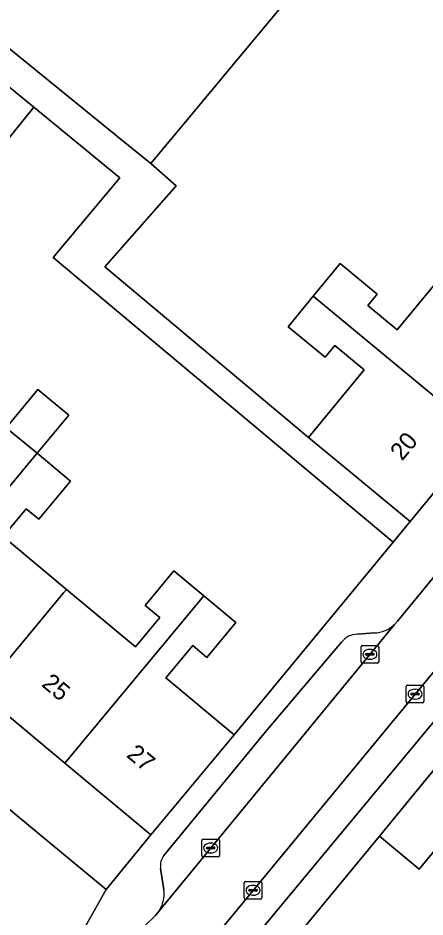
# Model space of a CAD drawing. Extents: x 158352 to 159489, y 383828 to 384603.
# Drawn here: x 159212.3 to 159235.5, y 384313 to 384364.1 of the extents above; entities that cross this region are included whole.
import ezdxf

# ---------------------------------------------------------------- set-up
doc = ezdxf.new("R2010")
doc.units = 0
for name, color, linetype in [('IMGEO_Erf', 7, 'Continuous'), ('IMGEO_Kolk', 7, 'Continuous'), ('IMGEO_Muur', 7, 'Continuous'), ('IMGEO_Pand', 7, 'Continuous'), ('IMGEO_Pand_nummerreeks', 7, 'Continuous'), ('IMGEO_Parkeervlak_open', 7, 'Continuous'), ('IMGEO_Rijbaan_lokaal_open', 7, 'Continuous'), ('IMGEO_Voetpad_open', 7, 'Continuous')]:
    doc.layers.add(name, color=color, linetype=linetype)

msp = doc.modelspace()

# ---------------------------------------------------------------- linework, layer by layer
at = {"layer": 'IMGEO_Erf'}
for points in [[(159241.03, 384381.292), (159239.289, 384381.706), (159203.885, 384390.122), (159186.225, 384383.162), (159218.59, 384356.876), (159219.854, 384355.849), (159227.893, 384365.508), (159233.066, 384371.723)], [(159205.347, 384329.715), (159200.54, 384333.716), (159195.735, 384337.715), (159190.835, 384341.792), (159188.196, 384338.601), (159217.307, 384314.529), (159219.858, 384317.639), (159214.96, 384321.715), (159210.153, 384325.715)]]:
    msp.add_lwpolyline(points, close=True, dxfattribs=at)
for points in [[(159227.893, 384365.508), (159219.854, 384355.849), (159221.301, 384354.57), (159217.227, 384349.962), (159228.835, 384340.264), (159232.012, 384344.111), (159230.334, 384345.496), (159229.776, 384344.82), (159227.674, 384346.555), (159229.107, 384348.291), (159230.642, 384350.149), (159232.75, 384348.408), (159232.221, 384347.767), (159233.889, 384346.39), (159236.859, 384349.986)], [(159211.623, 384340.814), (159213.427, 384342.982), (159215.176, 384341.527), (159213.372, 384339.359), (159215.271, 384337.778), (159213.469, 384335.612), (159212.757, 384336.204), (159211.437, 384334.618), (159215.055, 384331.607), (159218.978, 384328.343), (159220.364, 384330.009), (159219.537, 384330.697), (159221.171, 384332.661), (159222.883, 384331.237), (159224.703, 384329.722), (159223.053, 384327.739), (159222.243, 384328.413), (159220.708, 384326.568), (159224.596, 384323.333), (159233.653, 384334.301), (159214.295, 384350.492), (159218.097, 384355.038), (159213.197, 384359.046), (159210.819, 384356.14)], [(159284.227, 384311.151), (159275.2, 384318.708), (159272.79, 384320.768), (159271.462, 384321.903), (159266.508, 384315.848), (159263.432, 384318.364), (159258.558, 384322.358), (159256.472, 384319.876), (159252.275, 384323.402), (159254.359, 384325.884), (159245.592, 384333.061), (159232.882, 384317.566), (159235.145, 384315.697), (159238.029, 384319.188), (159240.223, 384317.376), (159241.884, 384316.004), (159242.513, 384315.484), (159239.709, 384312.09)]]:
    msp.add_lwpolyline(points, dxfattribs=at)
at = {"layer": 'IMGEO_Kolk'}
for p, q in [((159231.832, 384327.489), (159231.832, 384328.341)), ((159231.907, 384328.415), (159232.759, 384328.415)), ((159232.833, 384328.341), (159232.833, 384327.489)), ((159232.091, 384327.909), (159232.091, 384327.921)), ((159232.529, 384327.872), (159232.131, 384327.872)), ((159232.134, 384327.958), (159232.532, 384327.958)), ((159232.32, 384328.195), (159232.345, 384328.195)), ((159232.575, 384327.921), (159232.575, 384327.909)), ((159232.759, 384327.415), (159231.907, 384327.415)), ((159232.343, 384327.635), (159232.318, 384327.635)), ((159234.403, 384325.226), (159234.403, 384326.078)), ((159234.478, 384326.152), (159235.33, 384326.152)), ((159234.662, 384325.646), (159234.662, 384325.658)), ((159234.705, 384325.695), (159235.103, 384325.695)), ((159234.891, 384325.932), (159234.916, 384325.932)), ((159235.146, 384325.658), (159235.146, 384325.646)), ((159235.404, 384326.078), (159235.404, 384325.226)), ((159235.33, 384325.152), (159234.478, 384325.152)), ((159235.1, 384325.609), (159234.702, 384325.609)), ((159234.914, 384325.372), (159234.889, 384325.372)), ((159222.764, 384316.469), (159222.764, 384317.321)), ((159222.839, 384317.395), (159223.691, 384317.395)), ((159223.252, 384317.175), (159223.277, 384317.175)), ((159223.765, 384317.321), (159223.765, 384316.469)), ((159223.023, 384316.889), (159223.023, 384316.901)), ((159223.461, 384316.852), (159223.063, 384316.852)), ((159223.066, 384316.938), (159223.464, 384316.938)), ((159223.275, 384316.615), (159223.25, 384316.615)), ((159223.507, 384316.901), (159223.507, 384316.889)), ((159223.691, 384316.395), (159222.839, 384316.395)), ((159225.176, 384314.062), (159225.176, 384314.914)), ((159225.251, 384314.988), (159226.103, 384314.988)), ((159226.177, 384314.914), (159226.177, 384314.062)), ((159225.435, 384314.482), (159225.435, 384314.494)), ((159225.873, 384314.445), (159225.475, 384314.445)), ((159225.478, 384314.531), (159225.876, 384314.531)), ((159225.664, 384314.768), (159225.689, 384314.768)), ((159225.919, 384314.494), (159225.919, 384314.482)), ((159226.103, 384313.988), (159225.251, 384313.988)), ((159225.687, 384314.208), (159225.662, 384314.208))]:
    msp.add_line(p, q, dxfattribs=at)
for points in [[(159231.832, 384327.489), (159231.832, 384328.341)], [(159231.907, 384328.415), (159232.759, 384328.415)], [(159232.833, 384328.341), (159232.833, 384327.489)], [(159232.759, 384327.415), (159231.907, 384327.415)], [(159234.403, 384325.226), (159234.403, 384326.078)], [(159234.478, 384326.152), (159235.33, 384326.152)], [(159235.404, 384326.078), (159235.404, 384325.226)], [(159235.33, 384325.152), (159234.478, 384325.152)], [(159222.764, 384316.469), (159222.764, 384317.321)], [(159222.839, 384317.395), (159223.691, 384317.395)], [(159223.765, 384317.321), (159223.765, 384316.469)], [(159223.691, 384316.395), (159222.839, 384316.395)], [(159225.176, 384314.062), (159225.176, 384314.914)], [(159225.251, 384314.988), (159226.103, 384314.988)], [(159226.177, 384314.914), (159226.177, 384314.062)], [(159226.103, 384313.988), (159225.251, 384313.988)]]:
    msp.add_lwpolyline(points, dxfattribs=at)
for centre, radius, start, end in [((159231.909, 384328.339), 0.0765, 91.552, 178.448), ((159231.909, 384328.339), 0.0765, 91.552, 178.448), ((159232.757, 384328.339), 0.0765, 1.552, 88.448), ((159232.757, 384328.339), 0.0765, 1.552, 88.448), ((159232.131, 384327.918), 0.0403, 85.8775, 175.7526), ((159232.128, 384327.908), 0.0366, 178.938, 274.7102), ((159232.532, 384327.915), 0.043, 264.8664, 352.4533), ((159232.536, 384327.92), 0.0386, 1.7309, 96.639), ((159231.909, 384327.491), 0.0765, 181.552, 268.448), ((159231.909, 384327.491), 0.0765, 181.552, 268.448), ((159232.757, 384327.491), 0.0765, 271.552, 358.448), ((159232.757, 384327.491), 0.0765, 271.552, 358.448), ((159234.48, 384326.076), 0.0765, 91.552, 178.448), ((159234.48, 384326.076), 0.0765, 91.552, 178.448), ((159234.702, 384325.655), 0.0403, 85.8775, 175.7526), ((159234.699, 384325.645), 0.0366, 178.938, 274.7102), ((159235.103, 384325.652), 0.043, 264.8664, 352.4533), ((159235.107, 384325.657), 0.0386, 1.7309, 96.639), ((159235.328, 384326.076), 0.0765, 1.552, 88.448), ((159235.328, 384326.076), 0.0765, 1.552, 88.448), ((159234.48, 384325.228), 0.0765, 181.552, 268.448), ((159234.48, 384325.228), 0.0765, 181.552, 268.448), ((159235.328, 384325.228), 0.0765, 271.552, 358.448), ((159235.328, 384325.228), 0.0765, 271.552, 358.448), ((159222.841, 384317.319), 0.0765, 91.552, 178.448), ((159222.841, 384317.319), 0.0765, 91.552, 178.448), ((159223.689, 384317.319), 0.0765, 1.552, 88.448), ((159223.689, 384317.319), 0.0765, 1.552, 88.448), ((159222.841, 384316.471), 0.0765, 181.552, 268.448), ((159222.841, 384316.471), 0.0765, 181.552, 268.448), ((159223.063, 384316.898), 0.0403, 85.8775, 175.7526), ((159223.06, 384316.888), 0.0366, 178.938, 274.7102), ((159223.464, 384316.895), 0.043, 264.8664, 352.4533), ((159223.468, 384316.9), 0.0386, 1.7309, 96.639), ((159223.689, 384316.471), 0.0765, 271.552, 358.448), ((159223.689, 384316.471), 0.0765, 271.552, 358.448), ((159225.253, 384314.912), 0.0765, 91.552, 178.448), ((159225.253, 384314.912), 0.0765, 91.552, 178.448), ((159226.101, 384314.912), 0.0765, 1.552, 88.448), ((159226.101, 384314.912), 0.0765, 1.552, 88.448), ((159225.475, 384314.491), 0.0403, 85.8775, 175.7526), ((159225.472, 384314.481), 0.0366, 178.938, 274.7102), ((159225.876, 384314.488), 0.043, 264.8664, 352.4533), ((159225.88, 384314.493), 0.0386, 1.7309, 96.639), ((159225.253, 384314.064), 0.0765, 181.552, 268.448), ((159225.253, 384314.064), 0.0765, 181.552, 268.448), ((159226.101, 384314.064), 0.0765, 271.552, 358.448), ((159226.101, 384314.064), 0.0765, 271.552, 358.448)]:
    msp.add_arc(centre, radius, start, end, dxfattribs=at)
for centre, major_axis, ratio, start_param, end_param in [((159232.319, 384327.915), (-0.387, 0.002), 0.722429, 4.712389, 7.853982), ((159232.344, 384327.915), (-0.39, 0.002), 0.717154, 1.570796, 4.712389), ((159234.89, 384325.652), (-0.387, 0.002), 0.722429, 4.712389, 7.853982), ((159234.915, 384325.652), (-0.39, 0.002), 0.717154, 1.570796, 4.712389), ((159223.251, 384316.895), (-0.387, 0.002), 0.722429, 4.712389, 7.853982), ((159223.276, 384316.895), (-0.39, 0.002), 0.717154, 1.570796, 4.712389), ((159225.663, 384314.488), (-0.387, 0.002), 0.722429, 4.712389, 7.853982), ((159225.688, 384314.488), (-0.39, 0.002), 0.717154, 1.570796, 4.712389)]:
    msp.add_ellipse(centre, major_axis=major_axis, ratio=ratio, start_param=start_param, end_param=end_param, dxfattribs=at)
at = {"layer": 'IMGEO_Muur'}
for points in [[(159224.596, 384323.333), (159233.653, 384334.301)], [(159245.973, 384333.525), (159232.882, 384317.566)]]:
    msp.add_lwpolyline(points, dxfattribs=at)
at = {"layer": 'IMGEO_Pand'}
for points in [[(159213.197, 384359.046), (159208.352, 384363.009), (159205.975, 384360.104), (159210.819, 384356.14)], [(159242.653, 384345.2), (159236.978, 384349.887), (159236.859, 384349.986), (159233.889, 384346.39), (159232.221, 384347.767), (159232.75, 384348.408), (159230.642, 384350.149), (159229.107, 384348.291), (159229.2, 384348.214), (159238.677, 384340.386)], [(159238.677, 384340.386), (159229.2, 384348.214), (159229.107, 384348.291), (159227.674, 384346.555), (159229.776, 384344.82), (159230.334, 384345.496), (159232.012, 384344.111), (159228.835, 384340.264), (159230.772, 384338.665), (159234.627, 384335.481)], [(159211.623, 384340.814), (159213.372, 384339.359), (159215.176, 384341.527), (159213.427, 384342.982)], [(159205.41, 384339.566), (159205.275, 384339.405), (159200.54, 384333.716), (159205.347, 384329.715), (159213.267, 384339.233), (159213.372, 384339.359), (159211.623, 384340.814), (159209.798, 384338.621), (159210.469, 384338.063), (159209.138, 384336.464)], [(159215.055, 384331.607), (159211.437, 384334.618), (159212.757, 384336.204), (159213.469, 384335.612), (159215.271, 384337.778), (159213.372, 384339.359), (159213.267, 384339.233), (159205.347, 384329.715), (159210.153, 384325.715), (159214.89, 384331.409)], [(159222.883, 384331.237), (159221.171, 384332.661), (159219.537, 384330.697), (159220.364, 384330.009), (159218.978, 384328.343), (159215.055, 384331.607), (159214.89, 384331.409), (159210.153, 384325.715), (159214.96, 384321.715)], [(159222.883, 384331.237), (159214.96, 384321.715), (159219.858, 384317.639), (159224.596, 384323.333), (159220.708, 384326.568), (159222.243, 384328.413), (159223.053, 384327.739), (159224.703, 384329.722)], [(159240.223, 384317.376), (159238.029, 384319.188), (159235.145, 384315.697), (159232.882, 384317.566), (159227.6, 384311.171), (159232.057, 384307.489)]]:
    msp.add_lwpolyline(points, close=True, dxfattribs=at)
at = {"layer": 'IMGEO_Parkeervlak_open'}
for points in [[(159240.047, 384331.872), (159223.069, 384311.313)], [(159220.282, 384313.247), (159233.739, 384329.617)], [(159232.583, 384329.131), (159231.619, 384329.053)], [(159230.718, 384328.607), (159226.384, 384323.495), (159220.599, 384316.47)], [(159226.174, 384312.299), (159231.449, 384318.651), (159239.631, 384328.497)], [(159220.407, 384315.726), (159220.589, 384314.534)]]:
    msp.add_lwpolyline(points, dxfattribs=at)
for centre, radius, start, end in [((159232.545, 384330.839), 1.708, 271.269, 314.3362), ((159231.578, 384328.004), 1.05, 87.7357, 144.9356), ((159221.414, 384315.863), 1.016, 143.3132, 187.7462), ((159218.821, 384314.276), 1.787, 324.8537, 8.3131)]:
    msp.add_arc(centre, radius, start, end, dxfattribs=at)
at = {"layer": 'IMGEO_Rijbaan_lokaal_open'}
msp.add_lwpolyline([(159240.047, 384331.872), (159241.034, 384333.084), (159242.613, 384334.991), (159253.002, 384347.529), (159250.335, 384349.793), (159236.538, 384333.009), (159236.183, 384332.579), (159233.897, 384329.808), (159233.739, 384329.617), (159220.282, 384313.247), (159220.123, 384313.053), (159219.531, 384312.477), (159222.299, 384310.197), (159223.069, 384311.313)], close=True, dxfattribs=at)
at = {"layer": 'IMGEO_Voetpad_open'}
for points in [[(159281.254, 384403.946), (159280.258, 384400.781), (159278.666, 384394.58), (159276.871, 384387.588), (159276.52, 384386.222), (159272.702, 384381.618), (159268.636, 384376.713), (159267.655, 384375.547), (159263.615, 384370.646), (159259.65, 384365.838), (159255.686, 384361.03), (159251.647, 384356.13), (159250.681, 384354.921), (159246.628, 384350.014), (159242.653, 384345.2), (159238.677, 384340.386), (159234.627, 384335.481), (159233.653, 384334.301), (159224.596, 384323.333), (159219.858, 384317.639), (159217.307, 384314.529), (159215.456, 384311.235)], [(159208.352, 384363.009), (159213.197, 384359.046), (159218.097, 384355.038), (159214.295, 384350.492), (159233.653, 384334.301), (159234.627, 384335.481), (159230.772, 384338.665), (159228.835, 384340.264), (159217.227, 384349.962), (159221.301, 384354.57), (159219.854, 384355.849), (159218.59, 384356.876), (159186.225, 384383.162)], [(159215.456, 384311.235), (159217.307, 384314.529), (159188.196, 384338.601), (159187.166, 384339.452), (159148.393, 384371.513)], [(159221.523, 384306.273), (159225.015, 384308.077), (159227.6, 384311.171), (159232.882, 384317.566), (159245.592, 384333.061), (159245.973, 384333.525), (159246.671, 384334.375), (159250.734, 384339.279), (159254.721, 384344.09), (159258.707, 384348.901), (159262.694, 384353.712), (159266.681, 384358.523), (159270.743, 384363.426)], [(159233.739, 384329.617), (159233.897, 384329.808), (159236.183, 384332.579), (159236.538, 384333.009)], [(159231.619, 384329.053), (159232.583, 384329.131)], [(159220.599, 384316.47), (159226.384, 384323.495), (159230.718, 384328.607)], [(159239.631, 384328.497), (159231.449, 384318.651), (159226.174, 384312.299)], [(159220.589, 384314.534), (159220.407, 384315.726)], [(159219.531, 384312.477), (159220.123, 384313.053), (159220.282, 384313.247)]]:
    msp.add_lwpolyline(points, dxfattribs=at)
for centre, radius, start, end in [((159232.545, 384330.839), 1.708, 271.269, 314.3362), ((159231.578, 384328.004), 1.05, 87.7357, 144.9356), ((159221.414, 384315.863), 1.016, 143.3132, 187.7462), ((159218.821, 384314.276), 1.787, 324.8537, 8.3131)]:
    msp.add_arc(centre, radius, start, end, dxfattribs=at)

# ---------------------------------------------------------------- texts
at = {"layer": 'IMGEO_Pand_nummerreeks'}
for s, rotation, p in [('20', 50.4493, (159234.167, 384338.881)), ('25', 320.2327, (159213.579, 384326.143)), ('27', 320.2327, (159218.416, 384322.118))]:
    msp.add_text(s, height=1, rotation=rotation, dxfattribs=at).set_placement(p)

doc.saveas('drawing.dxf')
